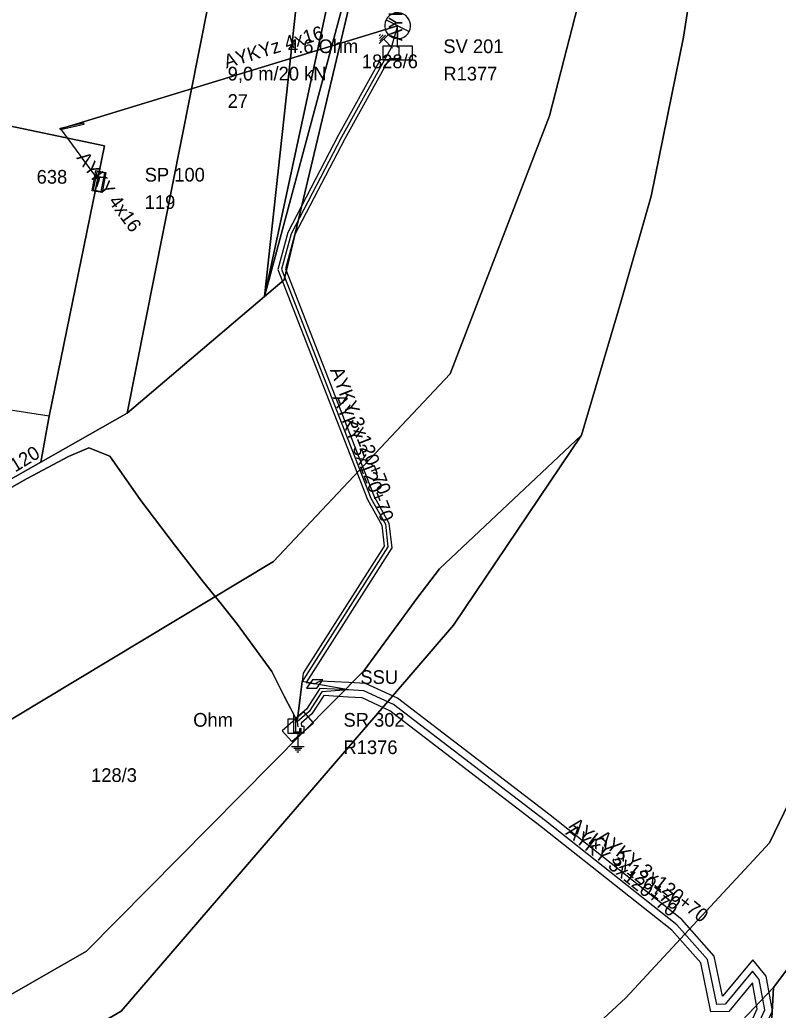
# Model space of a CAD drawing. Extents: x -793400 to -756198, y -1074141 to -1042963.
# Drawn here: x -783535.3 to -783493.8, y -1065097.9 to -1065043.7 of the extents above; entities that cross this region are included whole.
import ezdxf

# ---------------------------------------------------------------- set-up
doc = ezdxf.new("R2010")
doc.units = 0
for name, color, linetype in [('Parcela', 7, 'Continuous'), ('PB nn', 7, 'Continuous'), ('Popiskový text - Parcela', 7, 'Continuous'), ('Popiskový text - PB nn - sk_1 - SJZ', 7, 'Continuous'), ('Popiskový text - PB nn - sk_1 - Výška_Tahové namáhání', 7, 'Continuous'), ('Popiskový text - PB nn - sk_2 - SJZ', 7, 'Continuous'), ('Popiskový text - Přípojková skříň nn - SJZ', 7, 'Continuous'), ('Popiskový text - Přípojková skříň nn - Typ', 7, 'Continuous'), ('Popiskový text - Rozpojovací skříň nn - SJZ', 7, 'Continuous'), ('Popiskový text - Rozpojovací skříň nn - Typ', 7, 'Continuous'), ('Popiskový text - Spojka nn - Typ', 7, 'Continuous'), ('Popiskový text - Uzemnění - Odpor', 7, 'Continuous'), ('Popiskový text - Vedení nn kabelové', 7, 'Continuous'), ('Popiskový text - Vedení nn svod', 7, 'Continuous'), ('Popiskový text - Vedení nn venkovní izol', 7, 'Continuous'), ('Skříň', 7, 'Continuous'), ('Spojka nn', 7, 'Continuous'), ('Spojnice nn', 7, 'Continuous'), ('Stavební objekt', 7, 'Continuous'), ('Uzemnění', 7, 'Continuous'), ('Vedení nn kabelové', 7, 'Continuous'), ('Vedení nn svod', 7, 'Continuous'), ('Vedení nn venkovní izolované', 7, 'Continuous')]:
    doc.layers.add(name, color=color, linetype=linetype)

msp = doc.modelspace()

# ---------------------------------------------------------------- linework, layer by layer
at = {"layer": 'Parcela'}
for points in [[(-783490.48, -1064903.67), (-783488.59, -1064918.22), (-783481.18, -1064905.88), (-783482.9, -1064913.3), (-783484.87, -1064920.18), (-783490, -1064932.55), (-783495.09, -1064947.27), (-783497.32, -1064954.63), (-783503.85, -1064976.14), (-783506.88, -1064989.89), (-783514.02, -1065022.07), (-783521.94, -1065058.84), (-783518.81, -1065030.21), (-783510.48, -1064989.06), (-783507.81, -1064976.02), (-783501.56, -1064947.4), (-783497.23, -1064927.39), (-783496.57, -1064924.02)], [(-783514.53, -1065031.25), (-783521.94, -1065058.84), (-783514.02, -1065022.07), (-783506.88, -1064989.89)], [(-783524.01, -1065037.82), (-783529.45, -1065065.23), (-783534.17, -1065067.9), (-783533.71, -1065065.39), (-783530.68, -1065050.59), (-783539.56, -1065048.72), (-783560.55, -1065049.48), (-783557.75, -1065043.78), (-783554.46, -1065031.61)], [(-783520.86, -1065057.92), (-783521.94, -1065058.84), (-783514.53, -1065031.25)], [(-783534.17, -1065067.9), (-783540.15, -1065071.29), (-783565.28, -1065056.42), (-783563.64, -1065054.8), (-783561.45, -1065051.31), (-783560.55, -1065049.48), (-783539.56, -1065048.72), (-783530.68, -1065050.59), (-783533.71, -1065065.39)], [(-783598.62, -1065130.29), (-783638.54, -1065148.19), (-783638.24, -1065146.37), (-783597.95, -1065127.79), (-783580.95, -1065119.21), (-783561.96, -1065112.08), (-783531.67, -1065094.68), (-783516.49, -1065079.31), (-783513.55, -1065075.3), (-783512.37, -1065073.74), (-783504.59, -1065066.42), (-783511.59, -1065076.83), (-783514.83, -1065080.59), (-783529.78, -1065097.96), (-783559.97, -1065115.54), (-783579.36, -1065123.41), (-783592.85, -1065128.61), (-783597.17, -1065129.64)]]:
    msp.add_lwpolyline(points, close=True, dxfattribs=at)
for points in [[(-783497.23, -1064927.39), (-783501.56, -1064947.4), (-783507.81, -1064976.02), (-783510.48, -1064989.06), (-783518.81, -1065030.21), (-783521.94, -1065058.84), (-783529.45, -1065065.23), (-783524.01, -1065037.82), (-783514.84, -1064991.54), (-783504.81, -1064946.28), (-783500.31, -1064925.98)], [(-783679.68, -1065165.57), (-783638.54, -1065148.19), (-783598.62, -1065130.29), (-783597.17, -1065129.64), (-783592.85, -1065128.61), (-783579.36, -1065123.41), (-783559.97, -1065115.54), (-783529.78, -1065097.96), (-783514.83, -1065080.59), (-783511.59, -1065076.83), (-783504.59, -1065066.42), (-783502.44, -1065059.14), (-783500.79, -1065053.34), (-783499.02, -1065044.63), (-783497.17, -1065032.71), (-783496.04, -1065023.77), (-783495.21, -1065016.12), (-783492.53, -1064987.86), (-783488.71, -1064964.21), (-783486.09, -1064952.5), (-783482.83, -1064940.99), (-783478.28, -1064929.62)], [(-783478.28, -1064929.62), (-783482.83, -1064940.99), (-783486.09, -1064952.5), (-783488.71, -1064964.21), (-783492.53, -1064987.86), (-783497.09, -1065007.24), (-783502.14, -1065032.55), (-783506.35, -1065048.95), (-783511.77, -1065063.08), (-783521.44, -1065073.34), (-783546.39, -1065088.37), (-783607.85, -1065123.43), (-783658.1, -1065152.09), (-783678.31, -1065163.62)], [(-783676.21, -1065149.95), (-783668.48, -1065146.36), (-783667.48, -1065145.9), (-783663.26, -1065143.94), (-783619.19, -1065118.45), (-783559.07, -1065083.82), (-783559.84, -1065082.45), (-783540.15, -1065071.29), (-783534.17, -1065067.9), (-783529.45, -1065065.23), (-783521.94, -1065058.84), (-783520.86, -1065057.92), (-783514.53, -1065031.25), (-783497.32, -1064954.63), (-783495.09, -1064947.27), (-783490, -1064932.55)], [(-783461.55, -1064937.01), (-783469.34, -1064952.28), (-783475.47, -1064981.45), (-783479.58, -1065017.78), (-783482.56, -1065054.25), (-783487.35, -1065074.33), (-783494.31, -1065088.74), (-783495.21, -1065089.71), (-783498.48, -1065093.26), (-783502.16, -1065097.24), (-783520.29, -1065114.03), (-783532.97, -1065123.26), (-783564.78, -1065139.29), (-783586.68, -1065149.16), (-783589.8, -1065149.85), (-783591.32, -1065150.33), (-783630.75, -1065162.93), (-783655.71, -1065172.17), (-783680.17, -1065182.98)], [(-783680.17, -1065182.98), (-783655.71, -1065172.17), (-783630.75, -1065162.93), (-783591.32, -1065150.33), (-783589.8, -1065149.85), (-783586.68, -1065149.16), (-783564.78, -1065139.29), (-783532.97, -1065123.26), (-783520.29, -1065114.03), (-783502.16, -1065097.24), (-783498.48, -1065093.26), (-783495.21, -1065089.71), (-783494.31, -1065088.74), (-783487.35, -1065074.33), (-783482.56, -1065054.25), (-783479.58, -1065017.78), (-783475.47, -1064981.45), (-783469.34, -1064952.28), (-783461.55, -1064937.01)], [(-783457.58, -1064939.04), (-783464.9, -1064953.22), (-783471.03, -1064982.39), (-783475.1, -1065018.21), (-783477.98, -1065052.91), (-783478.07, -1065054.51), (-783482.97, -1065075.36), (-783487.46, -1065084.8), (-783490.25, -1065090.68), (-783491.22, -1065092.86), (-783494.09, -1065096.67), (-783498.6, -1065101.42), (-783517.38, -1065117.45), (-783531.18, -1065126.83), (-783562.99, -1065142.86), (-783581.73, -1065151.06), (-783589.13, -1065151.92), (-783629.71, -1065165.76), (-783654.5, -1065174.91), (-783678.96, -1065185.72)], [(-783497.17, -1065032.71), (-783499.02, -1065044.63), (-783500.79, -1065053.34), (-783502.44, -1065059.14), (-783504.59, -1065066.42), (-783512.37, -1065073.74), (-783513.55, -1065075.3), (-783516.49, -1065079.31), (-783531.67, -1065094.68), (-783561.96, -1065112.08), (-783580.95, -1065119.21), (-783603.34, -1065127.19), (-783637.77, -1065143.7), (-783638.24, -1065146.37), (-783658.1, -1065152.09), (-783607.85, -1065123.43), (-783546.39, -1065088.37), (-783521.44, -1065073.34), (-783511.77, -1065063.08), (-783506.35, -1065048.95), (-783502.14, -1065032.55)], [(-783468.27, -1065186.66), (-783467.95, -1065176.22), (-783468.3, -1065170.76), (-783468.61, -1065165.85), (-783470.12, -1065156.38), (-783475.54, -1065144.01), (-783476.78, -1065141.96), (-783480.9, -1065133.99), (-783481.58, -1065132.68), (-783485.91, -1065122.94), (-783487.76, -1065119.02), (-783494.53, -1065104.73), (-783494.09, -1065096.67), (-783491.22, -1065092.86), (-783486.32, -1065097.76), (-783469.78, -1065134.96), (-783466.1, -1065143.16), (-783463.33, -1065150.68), (-783463.91, -1065153.47), (-783463.41, -1065161.73), (-783462.62, -1065175.02), (-783462.64, -1065176.13), (-783462.8, -1065182.31)], [(-783562.99, -1065142.86), (-783531.18, -1065126.83), (-783517.38, -1065117.45), (-783498.6, -1065101.42), (-783494.09, -1065096.67), (-783494.53, -1065104.73), (-783503.12, -1065111.2), (-783511.74, -1065117.43), (-783516.56, -1065120.92), (-783521.71, -1065124.69), (-783524.38, -1065126.39), (-783525.85, -1065127.4), (-783528.47, -1065129.21), (-783542.54, -1065136.12)]]:
    msp.add_lwpolyline(points, dxfattribs=at)
at = {"layer": 'PB nn'}
msp.add_line((-783515.281, -1065043.688), (-783514.019, -1065044.332), dxfattribs=at)
msp.add_lwpolyline([(-783533.111, -1065049.612), (-783531.839, -1065049.323), (-783531.817, -1065049.42), (-783533.089, -1065049.708)], close=True, dxfattribs=at)
for start, end in [(332.9797, 152.9797), (152.9797, 332.9797)]:
    msp.add_arc((-783514.65, -1065044.01), 0.709, start, end, dxfattribs=at)
at = {"layer": 'Skříň'}
for points in [[(-783513.862, -1065045.903), (-783515.437, -1065045.904), (-783515.438, -1065045.117), (-783513.863, -1065045.116)], [(-783531.37, -1065053.043), (-783531.158, -1065051.939), (-783530.606, -1065052.045), (-783530.818, -1065053.149)], [(-783531.113, -1065052.004), (-783531.304, -1065052.999), (-783530.862, -1065053.084), (-783530.671, -1065052.089)], [(-783519.777, -1065081.576), (-783520.965, -1065082.61), (-783520.448, -1065083.204), (-783519.26, -1065082.17)]]:
    msp.add_lwpolyline(points, close=True, dxfattribs=at)
at = {"layer": 'Spojka nn'}
msp.add_lwpolyline([(-783518.745, -1065079.822), (-783519.303, -1065079.828), (-783519.636, -1065080.276), (-783519.076, -1065080.273)], close=True, dxfattribs=at)
at = {"layer": 'Spojnice nn'}
for p, q in [((-783533.1, -1065049.66), (-783514.65, -1065044.01)), ((-783520.14, -1065082.12), (-783519.87, -1065079.92)), ((-783519.19, -1065080.05), (-783519.87, -1065079.92)), ((-783517.34, -1065080.37), (-783519.19, -1065080.05)), ((-783520.14, -1065082.12), (-783520.113, -1065082.39))]:
    msp.add_line(p, q, dxfattribs=at)
for points in [[(-783514.65, -1065044.01), (-783515.01, -1065045.23), (-783517.72, -1065050.11), (-783520.48, -1065055.41), (-783521, -1065057.34), (-783516.11, -1065069.87), (-783515.32, -1065071.3), (-783515.18, -1065072.55), (-783519.87, -1065079.92)], [(-783537.8, -1065070.43), (-783534.91, -1065068.81), (-783532.65, -1065067.6), (-783531.54, -1065067.12), (-783530.39, -1065067.57), (-783528.7, -1065070.01), (-783526.86, -1065072.43), (-783525.28, -1065074.48), (-783524.3, -1065075.66), (-783523.42, -1065076.8), (-783521.53, -1065079.36), (-783520.85, -1065080.72), (-783520.22, -1065081.94), (-783520.14, -1065082.12)], [(-783517.34, -1065080.37), (-783518.8, -1065080.49), (-783519.49, -1065081.56), (-783520.14, -1065082.12)], [(-783495, -1065098.86), (-783494.56, -1065097.89), (-783494.87, -1065096.23), (-783495.23, -1065095.78), (-783496.73, -1065097.59), (-783497.19, -1065097.6), (-783497.7, -1065095.14), (-783499.38, -1065093.24), (-783506.56, -1065087.55), (-783514.87, -1065081.17), (-783516.5, -1065080.42), (-783517.34, -1065080.37)]]:
    msp.add_lwpolyline(points, dxfattribs=at)
at = {"layer": 'Stavební objekt'}
msp.add_lwpolyline([(-783530.68, -1065050.59), (-783533.71, -1065065.39), (-783539.97, -1065064.43), (-783539, -1065058.14), (-783543.11, -1065057.52), (-783542.3, -1065053.59), (-783540.69, -1065053.93), (-783539.56, -1065048.72)], close=True, dxfattribs=at)
at = {"layer": 'Uzemnění'}
for p, q in [((-783515.587, -1065044.5), (-783515.658, -1065044.57)), ((-783515.168, -1065044.503), (-783515.657, -1065044.991)), ((-783515.446, -1065044.51), (-783515.648, -1065044.711)), ((-783515.322, -1065044.526), (-783515.633, -1065044.838)), ((-783514.928, -1065045.232), (-783515.413, -1065044.747)), ((-783520.113, -1065082.784), (-783520.113, -1065083.469)), ((-783520.458, -1065083.469), (-783519.767, -1065083.469)), ((-783520.333, -1065083.561), (-783519.892, -1065083.561)), ((-783520.257, -1065083.661), (-783519.972, -1065083.661)), ((-783520.165, -1065083.767), (-783520.065, -1065083.767))]:
    msp.add_line(p, q, dxfattribs=at)
at = {"layer": 'Vedení nn kabelové'}
for points in [[(-783514.538, -1065045.711), (-783514.538, -1065045.877), (-783515.599, -1065045.879), (-783517.896, -1065050.016), (-783520.667, -1065055.338), (-783521.21, -1065057.352), (-783516.291, -1065069.956), (-783515.514, -1065071.363), (-783515.387, -1065072.503), (-783519.813, -1065079.459), (-783520.123, -1065081.983), (-783520.651, -1065081.983), (-783520.651, -1065082.746), (-783520, -1065082.745), (-783520, -1065082.493), (-783519.993, -1065082.48)], [(-783514.563, -1065045.71), (-783514.563, -1065045.82), (-783515.11, -1065045.822), (-783517.544, -1065050.205), (-783520.293, -1065055.483), (-783520.79, -1065057.329), (-783515.929, -1065069.785), (-783515.126, -1065071.238), (-783514.973, -1065072.598), (-783519.662, -1065079.966), (-783519.19, -1065080.05)], [(-783519.943, -1065082.479), (-783519.943, -1065082.63), (-783519.943, -1065082.707), (-783520.335, -1065082.707), (-783520.335, -1065081.716), (-783520.85, -1065080.72), (-783521.53, -1065079.36), (-783523.42, -1065076.8), (-783524.3, -1065075.66), (-783525.28, -1065074.48), (-783526.86, -1065072.43), (-783528.7, -1065070.01), (-783530.39, -1065067.57), (-783531.54, -1065067.12), (-783532.65, -1065067.6), (-783534.91, -1065068.81), (-783537.8, -1065070.43)], [(-783494.577, -1065098.895), (-783494.144, -1065097.94), (-783494.495, -1065096.058), (-783495.225, -1065095.147), (-783496.877, -1065097.141), (-783497.33, -1065094.955), (-783499.104, -1065092.949), (-783506.314, -1065087.235), (-783514.662, -1065080.825), (-783516.401, -1065080.025), (-783517.316, -1065079.971), (-783518.897, -1065079.899), (-783519.19, -1065080.05)], [(-783495, -1065098.86), (-783494.56, -1065097.89), (-783494.87, -1065096.23), (-783495.23, -1065095.78), (-783496.73, -1065097.59), (-783497.19, -1065097.6), (-783497.7, -1065095.14), (-783499.38, -1065093.24), (-783506.56, -1065087.55), (-783514.87, -1065081.17), (-783516.5, -1065080.42), (-783517.34, -1065080.37), (-783518.915, -1065080.299), (-783519.642, -1065081.427), (-783520.244, -1065081.945), (-783520.244, -1065082.664), (-783519.986, -1065082.665), (-783519.986, -1065082.492), (-783519.993, -1065082.48)], [(-783495.423, -1065098.825), (-783494.976, -1065097.84), (-783495.241, -1065096.421), (-783496.539, -1065097.986), (-783497.514, -1065098.007), (-783498.07, -1065095.325), (-783499.656, -1065093.531), (-783506.806, -1065087.865), (-783515.078, -1065081.515), (-783516.599, -1065080.815), (-783517.364, -1065080.769), (-783518.685, -1065080.681), (-783519.338, -1065081.693), (-783519.926, -1065082.2), (-783519.902, -1065082.361), (-783519.79, -1065082.361), (-783519.79, -1065082.745), (-783519.967, -1065082.744), (-783519.968, -1065082.479)]]:
    msp.add_lwpolyline(points, dxfattribs=at)
at = {"layer": 'Vedení nn svod'}
msp.add_line((-783533.1, -1065049.66), (-783530.988, -1065052.544), dxfattribs=at)
msp.add_lwpolyline([(-783514.563, -1065045.6), (-783514.563, -1065045.183), (-783514.651, -1065045.183), (-783514.65, -1065044.01)], dxfattribs=at)
at = {"layer": 'Vedení nn venkovní izolované'}
msp.add_line((-783514.65, -1065044.01), (-783533.1, -1065049.66), dxfattribs=at)

# ---------------------------------------------------------------- texts
at = {"layer": 'Popiskový text - Parcela'}
for s, p in [('1828/6', (-783516.61, -1065046.337)), ('128/3', (-783531.422, -1065085.417))]:
    msp.add_text(s, height=0.75, dxfattribs=at).set_placement(p)
at = {"layer": 'Popiskový text - PB nn - sk_1 - SJZ'}
msp.add_text('27', height=0.75, dxfattribs=at).set_placement((-783523.95, -1065048.51))
at = {"layer": 'Popiskový text - PB nn - sk_1 - Výška_Tahové namáhání'}
msp.add_text('9,0 m/20 kN', height=0.75, dxfattribs=at).set_placement((-783523.95, -1065047.01))
at = {"layer": 'Popiskový text - PB nn - sk_2 - SJZ'}
msp.add_text('638', height=0.75, dxfattribs=at).set_placement((-783534.4, -1065052.66))
at = {"layer": 'Popiskový text - Přípojková skříň nn - SJZ'}
msp.add_text('119', height=0.75, dxfattribs=at).set_placement((-783528.488, -1065054.044))
at = {"layer": 'Popiskový text - Přípojková skříň nn - Typ'}
msp.add_text('SP 100', height=0.75, dxfattribs=at).set_placement((-783528.488, -1065052.544))
at = {"layer": 'Popiskový text - Rozpojovací skříň nn - SJZ'}
for s, p in [('R1377', (-783512.15, -1065047.01)), ('R1376', (-783517.613, -1065083.89))]:
    msp.add_text(s, height=0.75, dxfattribs=at).set_placement(p)
at = {"layer": 'Popiskový text - Rozpojovací skříň nn - Typ'}
for s, p in [('SV 201', (-783512.15, -1065045.51)), ('SR 302', (-783517.613, -1065082.39))]:
    msp.add_text(s, height=0.75, dxfattribs=at).set_placement(p)
at = {"layer": 'Popiskový text - Spojka nn - Typ'}
msp.add_text('SSU', height=0.75, dxfattribs=at).set_placement((-783516.69, -1065080.05))
at = {"layer": 'Popiskový text - Uzemnění - Odpor'}
for s, p in [('4.6 Ohm', (-783520.65, -1065045.51)), (' Ohm', (-783526.113, -1065082.39))]:
    msp.add_text(s, height=0.75, dxfattribs=at).set_placement(p)
at = {"layer": 'Popiskový text - Vedení nn kabelové'}
for s, rotation, p in [('AYKY 3x120+70', 291.2917, (-783518.361, -1065062.865)), ('AYKY 3x120+70', 291.2917, (-783518.208, -1065064.357)), ('AYKY 3x240+120', 31.4554, (-783540.926, -1065071.754)), ('AYKY 3x120+70', 321.6012, (-783505.324, -1065087.892)), ('AYKY 3x120+70', 321.6012, (-783505.51, -1065088.254)), ('AYKY 3x120+70', 321.6012, (-783503.824, -1065088.57))]:
    msp.add_text(s, height=0.75, rotation=rotation, dxfattribs=at).set_placement(p)
at = {"layer": 'Popiskový text - Vedení nn svod'}
for s, rotation, p in [('AYKY 3x120+70', 89.9544, (-783514.401, -1065044.85)), ('AYKY 4x16', 306.1886, (-783532.246, -1065051.25))]:
    msp.add_text(s, height=0.75, rotation=rotation, dxfattribs=at).set_placement(p)
at = {"layer": 'Popiskový text - Vedení nn venkovní izol'}
msp.add_text('AYKYz 4x16', height=0.75, rotation=17.0168, dxfattribs=at).set_placement((-783524.021, -1065046.357))
at = {"layer": 'Skříň'}
msp.add_text('PB', height=0.1, rotation=180.0233, dxfattribs=at).set_placement((-783513.919, -1065045.747))

doc.saveas('drawing.dxf')
